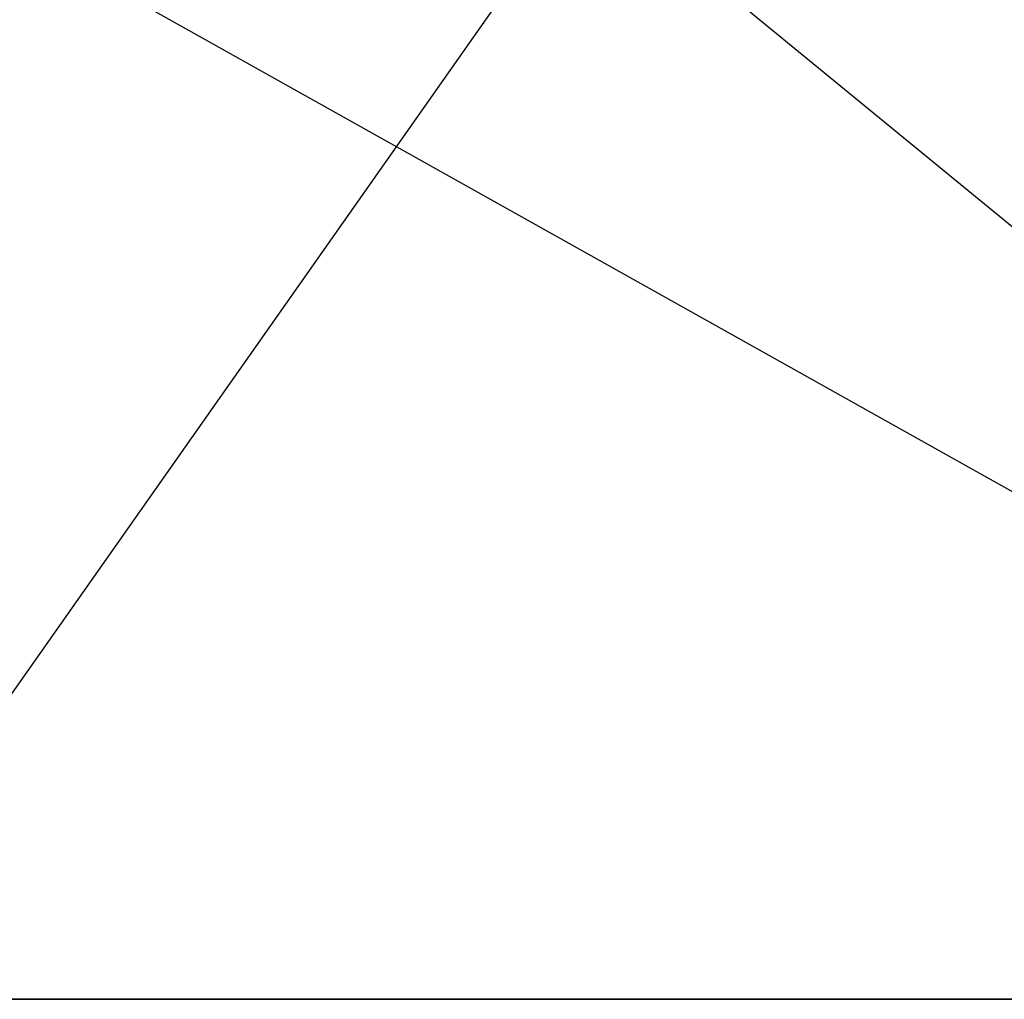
# Model space of a CAD drawing. Extents: x -172 to 172, y -29 to 28.
# Tile 689 of 914: x 48.26 to 54.14, y 7.6 to 13.45. Entities that reach past the tile are written whole.
import ezdxf

# ---------------------------------------------------------------- set-up
doc = ezdxf.new("R2010")
doc.units = 0
doc.header["$LTSCALE"] = 25.4
doc.layers.get('0').update_dxf_attribs({"linetype": 'CONTINUOUS'})

msp = doc.modelspace()

# ---------------------------------------------------------------- linework, layer by layer
at = {"color": 0}
for p, q in [((46.9295, 7.5997, -1409.2437), (51.6401, 14.2997, -1407.8391)), ((46.9295, 7.5997, -1409.2437), (51.6401, 14.2997, -1407.8391)), ((47.64, 14.2997, -1077.459), (59.6018, 7.5997, -1081.374)), ((47.64, 14.2997, -1077.459), (59.6018, 7.5997, -1081.374)), ((59.8086, 7.5997, -1405.0499), (51.6401, 14.2997, -1407.8391)), ((59.8086, 7.5997, -1405.0499), (51.6401, 14.2997, -1407.8391)), ((59.6018, 7.5997, -1081.374), (46.7174, 7.5997, -1077.1967)), ((59.6018, 7.5997, -1081.374), (46.7174, 7.5997, -1077.1967)), ((46.9295, 7.5997, -1409.2437), (59.8086, 7.5997, -1405.0499)), ((46.9295, 7.5997, -1409.2437), (59.8086, 7.5997, -1405.0499))]:
    msp.add_line(p, q, dxfattribs=at)

doc.saveas('drawing.dxf')
